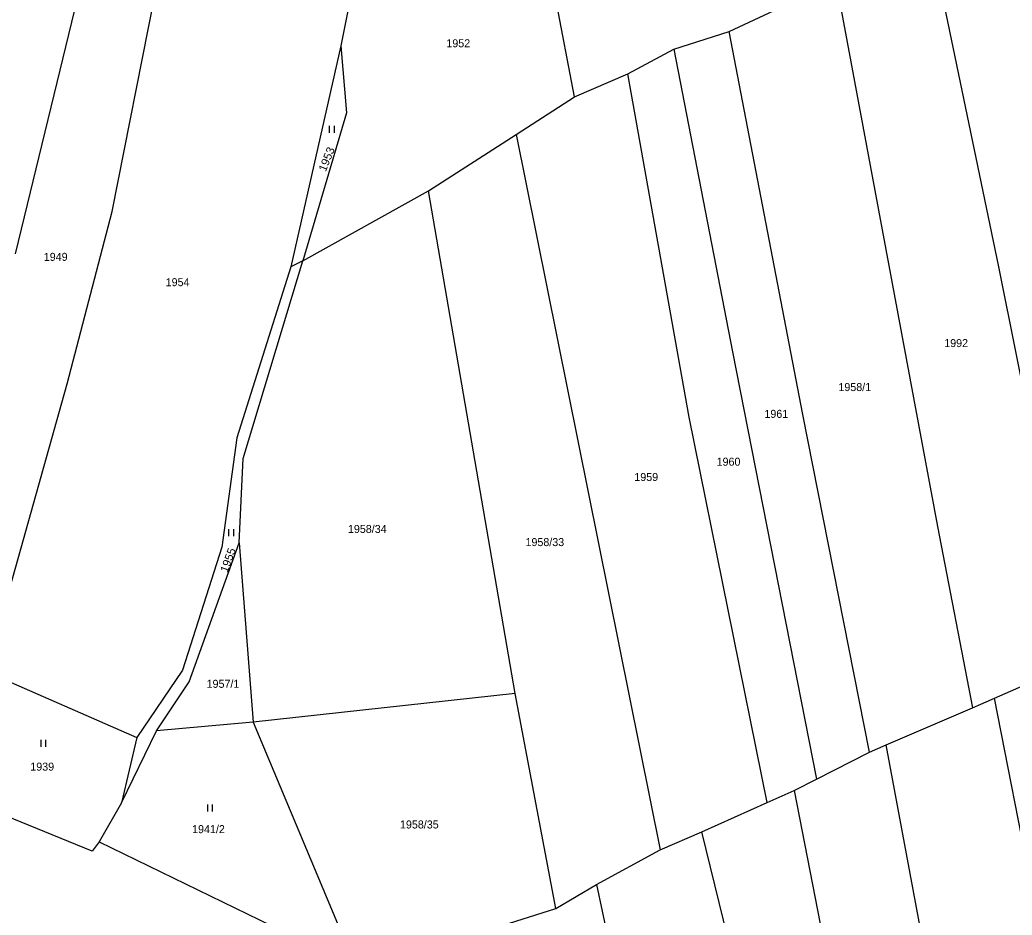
# Model space of a CAD drawing. Extents: x -820420 to -815896, y -1105820 to -1103643.
# Drawn here: x -817820.3 to -817609.6, y -1105298 to -1105107.9 of the extents above; entities that cross this region are included whole.
import ezdxf
from ezdxf.enums import TextEntityAlignment as Align

# ---------------------------------------------------------------- set-up
doc = ezdxf.new("R2010")
doc.units = 0
doc.header["$LTSCALE"] = 0.68
doc.layers.add('1', color=7, linetype='Continuous', lineweight=25)
doc.layers.add('3', color=7, linetype='Continuous', lineweight=25)
doc.layers.add('2', color=7, linetype='Continuous')

msp = doc.modelspace()

# ---------------------------------------------------------------- linework, layer by layer
at = {"layer": '1'}
for p, q in [((-817702.55, -1105124.25), (-817713.36, -1105068.05)), ((-817803.95, -1105086.25), (-817821.32, -1105157.54)), ((-817800.7, -1105148.62), (-817790.17, -1105095.18)), ((-817748.49, -1105095.18), (-817752.18, -1105113.44)), ((-817612.44, -1105160.35), (-817625.33, -1105098.49)), ((-817646.66, -1105102.08), (-817625.51, -1105215.45)), ((-817681.44, -1105114.13), (-817669.74, -1105110.38)), ((-817654.07, -1105191.71), (-817669.74, -1105110.38)), ((-817752.18, -1105113.44), (-817762.77, -1105160.35)), ((-817752.18, -1105113.44), (-817750.97, -1105127.65)), ((-817691.25, -1105119.34), (-817681.44, -1105114.13)), ((-817681.44, -1105114.13), (-817668.98, -1105178.35)), ((-817702.55, -1105124.25), (-817691.25, -1105119.34)), ((-817678.2, -1105192.29), (-817691.25, -1105119.34)), ((-817714.92, -1105132.22), (-817702.55, -1105124.25)), ((-817750.97, -1105127.65), (-817760.22, -1105159.08)), ((-817733.53, -1105144.18), (-817714.92, -1105132.22)), ((-817714.92, -1105132.22), (-817684.35, -1105284.16)), ((-817760.22, -1105159.08), (-817733.53, -1105144.18)), ((-817715.18, -1105250.93), (-817733.53, -1105144.18)), ((-817810.28, -1105185.18), (-817800.7, -1105148.62)), ((-817762.77, -1105160.35), (-817774.25, -1105196.64)), ((-817772.91, -1105201.05), (-817760.22, -1105159.08)), ((-817760.22, -1105159.08), (-817762.77, -1105160.35)), ((-817595.77, -1105244), (-817612.44, -1105160.35)), ((-817668.98, -1105178.35), (-817651.18, -1105269.1)), ((-817827.46, -1105246.28), (-817810.28, -1105185.18)), ((-817639.92, -1105263.42), (-817654.07, -1105191.71)), ((-817661.64, -1105274.08), (-817678.2, -1105192.29)), ((-817774.25, -1105196.64), (-817777.45, -1105219.88)), ((-817773.76, -1105218.96), (-817772.91, -1105201.05)), ((-817625.51, -1105215.45), (-817618.07, -1105253.98)), ((-817784.4, -1105248.47), (-817773.76, -1105218.96)), ((-817773.76, -1105218.96), (-817770.8, -1105257.05)), ((-817777.45, -1105219.88), (-817785.82, -1105245.97)), ((-817827.46, -1105246.28), (-817795.47, -1105260.25)), ((-817785.82, -1105245.97), (-817795.47, -1105260.25)), ((-817613.38, -1105251.91), (-817601.01, -1105246.44)), ((-817791.31, -1105258.85), (-817784.4, -1105248.47)), ((-817715.18, -1105250.93), (-817770.8, -1105257.05)), ((-817706.51, -1105296.61), (-817715.18, -1105250.93)), ((-817618.07, -1105253.98), (-817613.38, -1105251.91)), ((-817605.36, -1105292.66), (-817613.38, -1105251.91)), ((-817636.42, -1105261.82), (-817618.07, -1105253.98)), ((-817770.8, -1105257.05), (-817791.31, -1105258.85)), ((-817770.8, -1105257.05), (-817749.4, -1105308.01)), ((-817798.74, -1105274.12), (-817791.31, -1105258.85)), ((-817795.47, -1105260.25), (-817798.74, -1105274.12)), ((-817651.18, -1105269.1), (-817639.92, -1105263.42)), ((-817639.92, -1105263.42), (-817636.42, -1105261.82)), ((-817628.28, -1105305.24), (-817636.42, -1105261.82)), ((-817655.9, -1105271.52), (-817651.18, -1105269.1)), ((-817804.94, -1105284.43), (-817834.79, -1105272.23)), ((-817661.64, -1105274.08), (-817655.9, -1105271.52)), ((-817798.74, -1105274.12), (-817803.5, -1105282.4)), ((-817675.54, -1105280.33), (-817661.64, -1105274.08)), ((-817684.35, -1105284.16), (-817675.54, -1105280.33)), ((-817662.95, -1105331.59), (-817675.54, -1105280.33)), ((-817803.5, -1105282.4), (-817804.94, -1105284.43)), ((-817803.5, -1105282.4), (-817758.02, -1105304.52)), ((-817697.9, -1105291.5), (-817684.35, -1105284.16)), ((-817706.51, -1105296.61), (-817697.9, -1105291.5)), ((-817697.9, -1105291.5), (-817677.3, -1105388.24)), ((-817723.54, -1105302), (-817706.51, -1105296.61))]:
    msp.add_line(p, q, dxfattribs=at)
for points in [[(-817669.74, -1105110.38), (-817659.14, -1105105.4), (-817646.66, -1105102.08)], [(-817655.9, -1105271.52), (-817636.05, -1105373.55), (-817634.78, -1105378.88)]]:
    msp.add_lwpolyline(points, dxfattribs=at)
at = {"layer": '3'}
for p, q in [((-817754.551, -1105131.88), (-817754.551, -1105130.38)), ((-817753.55, -1105131.88), (-817753.55, -1105130.38)), ((-817775.921, -1105217.56), (-817775.921, -1105216.06)), ((-817774.92, -1105217.56), (-817774.92, -1105216.06)), ((-817815.821, -1105262.25), (-817815.821, -1105260.75)), ((-817814.82, -1105262.25), (-817814.82, -1105260.75)), ((-817780.441, -1105276.02), (-817780.441, -1105274.52)), ((-817779.44, -1105276.02), (-817779.44, -1105274.52))]:
    msp.add_line(p, q, dxfattribs=at)

# ---------------------------------------------------------------- texts
at = {"layer": '2'}
for s, p in [('1952', (-817727.24, -1105113.715)), ('1949', (-817812.72, -1105159.065)), ('1954', (-817786.84, -1105164.445)), ('1992', (-817621.53, -1105177.375)), ('1958/1', (-817643.05, -1105186.715)), ('1961', (-817659.71, -1105192.405)), ('1960', (-817669.86, -1105202.565)), ('1959', (-817687.33, -1105205.815)), ('1958/34', (-817746.559, -1105216.845)), ('1958/33', (-817708.859, -1105219.635)), ('1957/1', (-817777.2, -1105249.725)), ('1939', (-817815.58, -1105267.315)), ('1958/35', (-817735.509, -1105279.595)), ('1941/2', (-817780.28, -1105280.585))]:
    msp.add_text(s, height=1.7, dxfattribs=at).set_placement(p, align=Align.CENTER)
at = {"layer": '2', "width": 1.05}
for s, rotation, p in [('1953', 68, (-817754.4001, -1105137.7964)), ('1955', 70, (-817775.3458, -1105222.8967))]:
    msp.add_text(s, height=1.7, rotation=rotation, dxfattribs=at).set_placement(p, align=Align.CENTER)

doc.saveas('drawing.dxf')
